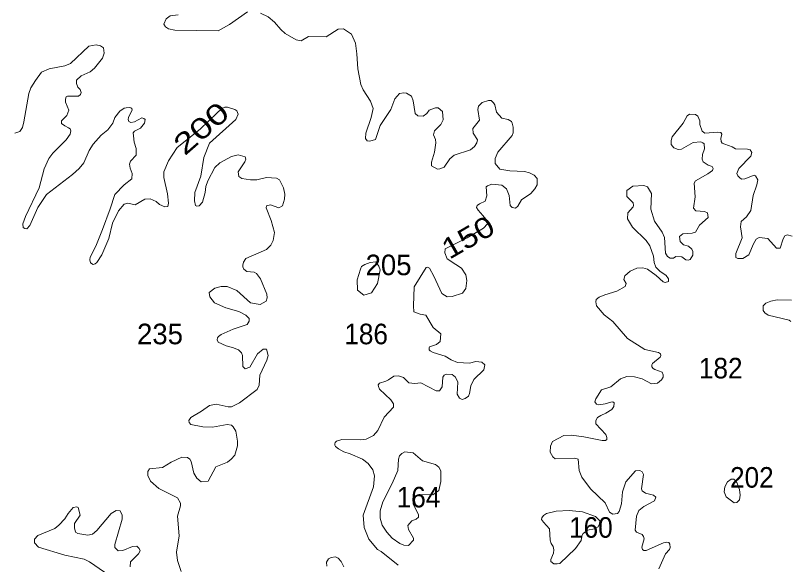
# Model space of a CAD drawing. Extents: x 499.9 to 555.3, y 9281.5 to 9336.8.
# Drawn here: x 518.06 to 524.08, y 9301.94 to 9306.21 of the extents above; entities that cross this region are included whole.
import ezdxf
from ezdxf.enums import TextEntityAlignment as Align

# ---------------------------------------------------------------- set-up
doc = ezdxf.new("R2010")
doc.units = 0
doc.header["$LTSCALE"] = 0.064
doc.layers.add('2', color=7, linetype='Continuous', lineweight=13)
doc.layers.add('21', color=7, linetype='Continuous')
doc.layers.add('61', color=7, linetype='Continuous')

msp = doc.modelspace()

# ---------------------------------------------------------------- linework, layer by layer
at = {"layer": '2'}
for points in [[(519.8635, 9306.2353), (519.7249, 9306.1362), (519.6352, 9306.0866), (519.2989, 9306.0911), (519.2495, 9306.1036), (519.2257, 9306.119), (519.2149, 9306.1382), (519.232, 9306.1817), (519.2627, 9306.205), (519.3254, 9306.2122)], [(521.8102, 9305.1427), (521.9217, 9305.2736), (521.9277, 9305.2941), (521.9301, 9305.3389), (521.9214, 9305.3678), (521.9153, 9305.3808), (521.8895, 9305.3972), (521.8421, 9305.4086), (521.8005, 9305.4538), (521.7872, 9305.5114), (521.7769, 9305.527), (521.7583, 9305.5444), (521.7369, 9305.5452), (521.6893, 9305.5308), (521.6596, 9305.5013), (521.6548, 9305.4764), (521.668, 9305.3928), (521.6143, 9305.3274), (521.6186, 9305.292), (521.6506, 9305.2397), (521.6462, 9305.2151), (521.6295, 9305.1871), (521.5983, 9305.1613), (521.4704, 9305.1199), (521.4373, 9305.0927), (521.3934, 9305.0272), (521.3579, 9305.0128), (521.3421, 9305.0125), (521.2945, 9305.0378), (521.2947, 9305.0655), (521.3182, 9305.1444), (521.3277, 9305.2161), (521.3245, 9305.2413), (521.3091, 9305.2788), (521.3173, 9305.3086), (521.3659, 9305.3592), (521.3843, 9305.3942), (521.3803, 9305.4602), (521.3456, 9305.4891), (521.3262, 9305.4895), (521.2759, 9305.4707), (521.2572, 9305.4447), (521.2306, 9305.4232), (521.1879, 9305.4266), (521.1661, 9305.4433), (521.1518, 9305.5422), (521.1386, 9305.5796), (521.1002, 9305.603), (521.0794, 9305.6055), (521.0451, 9305.5987), (521.0085, 9305.5587), (520.9789, 9305.4747), (520.8954, 9305.3519), (520.8586, 9305.2422), (520.8145, 9305.2289), (520.7954, 9305.2319), (520.7807, 9305.2495), (520.7837, 9305.2907), (520.8263, 9305.4141), (520.8404, 9305.483), (520.8201, 9305.539), (520.7633, 9305.6275), (520.7441, 9305.6688), (520.7226, 9305.7904), (520.715, 9305.9082), (520.7024, 9305.9903), (520.6712, 9306.0613), (520.61, 9306.1021), (520.5694, 9306.0992), (520.4763, 9306.0406), (520.3395, 9306.0438), (520.2822, 9306.0089), (520.2426, 9306.0162), (520.1572, 9306.0655), (520.1234, 9306.0967), (520.0735, 9306.1548), (520.0247, 9306.197), (519.9664, 9306.2243)], [(518.1736, 9304.5733), (518.1492, 9304.5479), (518.133, 9304.5487), (518.1218, 9304.5585), (518.1189, 9304.5855), (518.1387, 9304.6427), (518.2446, 9304.865), (518.2829, 9305.0131), (518.3205, 9305.0949), (518.3522, 9305.1369), (518.4546, 9305.2404), (518.4865, 9305.2828), (518.4918, 9305.3097), (518.4847, 9305.3243), (518.4728, 9305.3338), (518.4449, 9305.3472), (518.4197, 9305.3676), (518.4191, 9305.3867), (518.46, 9305.4283), (518.4752, 9305.4714), (518.4503, 9305.5333), (518.4498, 9305.5544), (518.4551, 9305.5732), (518.4662, 9305.5788), (518.5508, 9305.5787), (518.5673, 9305.5928), (518.5716, 9305.6067), (518.5632, 9305.6318), (518.5467, 9305.6501), (518.5345, 9305.6787), (518.535, 9305.7028), (518.5707, 9305.7373), (518.6421, 9305.7695), (518.6751, 9305.7975), (518.7361, 9305.8742), (518.7509, 9305.9137), (518.7443, 9305.9541), (518.7207, 9305.9717), (518.689, 9305.9794), (518.6314, 9305.9691), (518.4877, 9305.8332), (518.4438, 9305.814), (518.3222, 9305.7922), (518.2637, 9305.7644), (518.2152, 9305.7004), (518.1807, 9305.6427), (518.1653, 9305.5988), (518.127, 9305.3791), (518.1146, 9305.3361), (518.0944, 9305.303), (518.0571, 9305.2908)], [(519.7909, 9304.9904), (519.8442, 9305.068), (519.8521, 9305.0901), (519.8453, 9305.1062), (519.7912, 9305.1217), (519.7404, 9305.1089), (519.6488, 9305.0601), (519.6103, 9305.0231), (519.5558, 9304.9215), (519.5405, 9304.8761), (519.5355, 9304.8285), (519.5151, 9304.7552), (519.4889, 9304.7265), (519.47, 9304.7231), (519.4609, 9304.7282), (519.4533, 9304.7638), (519.4549, 9304.8298), (519.5021, 9304.9558), (519.5247, 9305.1021), (519.5698, 9305.2147), (519.7722, 9305.3969), (519.7914, 9305.4396), (519.7822, 9305.464), (519.7656, 9305.4755), (519.7093, 9305.4927), (519.6886, 9305.4926), (519.6616, 9305.4815), (519.6248, 9305.4468), (519.4954, 9305.3214), (519.3173, 9305.1802), (519.2512, 9305.075), (519.2129, 9304.9915), (519.2148, 9304.9469), (519.2435, 9304.8205), (519.2491, 9304.7465), (519.2443, 9304.7204), (519.2215, 9304.7192), (519.1795, 9304.7377), (519.1552, 9304.759), (519.1068, 9304.7797), (519.0656, 9304.7777), (518.9899, 9304.7339), (518.9346, 9304.7462), (518.9067, 9304.7378), (518.862, 9304.6882), (518.815, 9304.592), (518.7855, 9304.4713), (518.7311, 9304.3457), (518.6943, 9304.2842), (518.6801, 9304.2749), (518.6649, 9304.2708), (518.6449, 9304.2822), (518.6394, 9304.3066), (518.6407, 9304.3279), (518.6858, 9304.4131), (518.7384, 9304.5433), (518.796, 9304.7036), (518.8339, 9304.8144), (518.9065, 9304.8894), (518.9643, 9304.9367), (518.9687, 9304.9763), (518.952, 9305.0178), (518.9472, 9305.0511), (518.9555, 9305.0732), (518.9977, 9305.1208), (518.9976, 9305.1729), (518.9835, 9305.2207), (518.9779, 9305.2716), (518.9763, 9305.2941), (518.987, 9305.3078), (519.0317, 9305.3296), (519.064, 9305.3682), (519.0675, 9305.3965), (519.0576, 9305.4059), (519.0434, 9305.4096), (518.9857, 9305.3789), (518.9563, 9305.3745), (518.9425, 9305.3825), (518.9367, 9305.3983), (518.939, 9305.412), (518.955, 9305.4466), (518.9684, 9305.4714), (518.9649, 9305.4827), (518.958, 9305.4873), (518.9458, 9305.4896), (518.9199, 9305.4894), (518.9055, 9305.4861), (518.8716, 9305.462), (518.8318, 9305.4134), (518.8181, 9305.3694), (518.7794, 9305.3179), (518.7275, 9305.2767), (518.6636, 9305.2063), (518.6334, 9305.157), (518.5918, 9305.0616)], [(523.4195, 9305.2902), (523.3971, 9305.3068), (523.3785, 9305.3589), (523.3807, 9305.3863), (523.3642, 9305.4224), (523.3472, 9305.4371), (523.3, 9305.4384), (523.2804, 9305.4256), (523.2499, 9305.3697), (523.1659, 9305.2627), (523.1568, 9305.2341), (523.1569, 9305.2019), (523.1766, 9305.1769), (523.2113, 9305.1635), (523.2369, 9305.1659), (523.3292, 9305.2175), (523.3874, 9305.2238), (523.4033, 9305.2173), (523.414, 9305.2071), (523.4173, 9305.1698), (523.4, 9305.1261), (523.3976, 9305.0893), (523.4057, 9305.0676), (523.4445, 9305.0423), (523.4748, 9305.0325), (523.4842, 9305.0163), (523.4779, 9305.0004), (523.443, 9304.9741), (523.3466, 9304.9205), (523.3359, 9304.9017), (523.3442, 9304.7966), (523.3312, 9304.707), (523.3493, 9304.6877), (523.4159, 9304.6825), (523.4384, 9304.6707), (523.4458, 9304.6343), (523.3768, 9304.575), (523.3461, 9304.5211), (523.32, 9304.5141), (523.2473, 9304.5089), (523.2207, 9304.488), (523.2258, 9304.4481), (523.2538, 9304.422), (523.2905, 9304.4116), (523.3186, 9304.3883), (523.3265, 9304.3722), (523.326, 9304.3425), (523.3044, 9304.309), (523.2892, 9304.3031), (523.2712, 9304.3058), (523.24, 9304.3293), (523.1924, 9304.3308), (523.1755, 9304.3186), (523.1503, 9304.3202), (523.1284, 9304.3333), (523.113, 9304.3579), (523.1054, 9304.479), (523.086, 9304.5211), (523.0281, 9304.6057), (522.9987, 9304.7013), (523.0035, 9304.8228), (522.9735, 9304.8734), (522.9441, 9304.8832), (522.8584, 9304.8796), (522.8135, 9304.8454), (522.8129, 9304.7982), (522.8616, 9304.7504), (522.8651, 9304.7293), (522.8625, 9304.7182), (522.8198, 9304.6706), (522.8174, 9304.6257), (522.8574, 9304.5603), (522.9633, 9304.4573), (522.9913, 9304.4146), (523.0194, 9304.3334), (523.0258, 9304.2847), (523.037, 9304.2492), (523.0699, 9304.2183), (523.1174, 9304.1843), (523.1368, 9304.1588), (523.1369, 9304.1387), (523.1107, 9304.1293), (523.0957, 9304.1349), (523.0403, 9304.1854), (522.973, 9304.233), (522.9378, 9304.2429), (522.8913, 9304.2411), (522.8383, 9304.2179), (522.7956, 9304.1828), (522.7895, 9304.1522), (522.8076, 9304.1209), (522.7993, 9304.0984), (522.7357, 9304.0618), (522.6417, 9304.0336), (522.5975, 9304.0168)], [(523.5463, 9305.227), (523.5436, 9305.2509), (523.5509, 9305.2829), (523.5423, 9305.2956), (523.5208, 9305.2984), (523.4195, 9305.2902)], [(524.0977, 9304.4911), (524.0574, 9304.4994), (524.04, 9304.493), (524.0269, 9304.4702), (524.0033, 9304.3971), (523.9763, 9304.3963), (523.9091, 9304.4723), (523.8401, 9304.4805), (523.8188, 9304.4677), (523.7965, 9304.4311), (523.7605, 9304.345), (523.7128, 9304.3169), (523.6742, 9304.317), (523.6598, 9304.3234), (523.6598, 9304.3557), (523.71, 9304.4783), (523.6963, 9304.5618), (523.7022, 9304.6045), (523.7422, 9304.6414), (523.7769, 9304.6902), (523.7932, 9304.8069), (523.823, 9304.8889), (523.8309, 9304.9293), (523.8137, 9304.9593), (523.8011, 9304.9642), (523.7298, 9304.9353), (523.7042, 9304.9332), (523.6893, 9304.947), (523.6744, 9304.9607), (523.6682, 9304.9766), (523.683, 9305.0152), (523.7766, 9305.112), (523.7834, 9305.141), (523.7712, 9305.1612), (523.7495, 9305.1677), (523.656, 9305.1696), (523.6314, 9305.1852), (523.5753, 9305.2057), (523.5532, 9305.2147), (523.5463, 9305.227)], [(522.0178, 9304.9929), (521.9032, 9304.9978), (521.8245, 9305.0118), (521.7899, 9305.0547), (521.788, 9305.0934), (521.8102, 9305.1427)], [(518.5918, 9305.0616), (518.5553, 9305.017), (518.5038, 9304.9704), (518.3013, 9304.8137), (518.2356, 9304.7121), (518.1736, 9304.5733)], [(520.0115, 9304.9453), (519.936, 9304.928), (519.8875, 9304.9279), (519.8213, 9304.9375), (519.7957, 9304.9552), (519.7909, 9304.9904)], [(520.8804, 9303.3331), (520.8895, 9303.3476), (520.9397, 9303.3635), (520.9595, 9303.3719), (521.0014, 9303.4015), (521.0366, 9303.403), (521.0771, 9303.3905), (521.117, 9303.3491), (521.1639, 9303.3443), (521.2123, 9303.3485), (521.3296, 9303.2861), (521.3559, 9303.2869), (521.3769, 9303.3173), (521.3836, 9303.3943), (521.3933, 9303.4091), (521.4099, 9303.4157), (521.455, 9303.4139), (521.482, 9303.3933), (521.4984, 9303.3554), (521.495, 9303.2609), (521.5109, 9303.2315), (521.5315, 9303.2191), (521.5553, 9303.2266), (521.5811, 9303.2462), (521.5905, 9303.267), (521.5989, 9303.3274), (521.6245, 9303.3743), (521.7015, 9303.4494), (521.7077, 9303.4904), (521.6858, 9303.5094), (521.639, 9303.5144), (521.5897, 9303.5035), (521.4957, 9303.5081), (521.4473, 9303.5274), (521.3994, 9303.5574), (521.3065, 9303.5866), (521.285, 9303.5988), (521.2763, 9303.6065), (521.2748, 9303.6167), (521.2756, 9303.623), (521.2795, 9303.6292), (521.3342, 9303.6484), (521.3605, 9303.6701), (521.3673, 9303.7316), (521.3083, 9303.7795), (521.2514, 9303.8769), (521.2052, 9303.8842), (521.1582, 9303.9023), (521.1547, 9303.9482), (521.1607, 9304.0971), (521.2536, 9304.2459), (521.2644, 9304.2499), (521.2776, 9304.2407), (521.3134, 9304.1798), (521.3739, 9304.0435), (521.4148, 9304.0192), (521.4544, 9304.0209), (521.5359, 9304.048), (521.5619, 9304.0841), (521.568, 9304.1448), (521.5616, 9304.1893), (521.5286, 9304.2411), (521.4844, 9304.2688), (521.4157, 9304.3147), (521.398, 9304.3605), (521.4009, 9304.3927), (521.5706, 9304.4774), (521.6991, 9304.5531), (521.7296, 9304.5864), (521.7296, 9304.6061), (521.6935, 9304.6508), (521.6561, 9304.6924), (521.6448, 9304.7142), (521.6497, 9304.729), (521.6663, 9304.7404), (521.7116, 9304.7622), (521.7239, 9304.8048), (521.7204, 9304.873), (521.7305, 9304.8823), (521.7622, 9304.8945), (521.8416, 9304.886), (521.8773, 9304.8595), (521.8986, 9304.8065), (521.9059, 9304.7291), (521.9222, 9304.7144), (521.9464, 9304.707), (521.9647, 9304.7223), (521.9938, 9304.7721), (522.0656, 9304.8225), (522.0981, 9304.859), (522.1155, 9304.8904), (522.1156, 9304.9377), (522.0927, 9304.9648), (522.0552, 9304.9834), (522.0178, 9304.9929)], [(519.3526, 9302.7706), (519.3974, 9302.7698), (519.4162, 9302.7552), (519.4259, 9302.7378), (519.4481, 9302.6463), (519.4696, 9302.6069), (519.5031, 9302.5803), (519.5595, 9302.5837), (519.6172, 9302.6962), (519.7076, 9302.7333), (519.7376, 9302.7553), (519.7663, 9302.7874), (519.7856, 9302.8588), (519.7856, 9302.897), (519.7724, 9302.9741), (519.7536, 9303.0083), (519.7386, 9303.0211), (519.706, 9303.0242), (519.5914, 9303.0053), (519.5158, 9303.0068), (519.4234, 9303.0259), (519.4111, 9303.0414), (519.4089, 9303.0569), (519.4227, 9303.081), (519.5064, 9303.1289), (519.5692, 9303.1738), (519.6209, 9303.1835), (519.7139, 9303.1632), (519.74, 9303.1632), (519.8018, 9303.1947), (519.9382, 9303.2983), (519.9536, 9303.3316), (519.9593, 9303.4094), (520.015, 9303.5249), (520.0242, 9303.5631), (520.0126, 9303.612), (519.9852, 9303.6119), (519.9416, 9303.576), (519.8823, 9303.4701), (519.8466, 9303.4596), (519.8273, 9303.4765), (519.8246, 9303.5615), (519.8168, 9303.5818), (519.794, 9303.6062), (519.7482, 9303.6256), (519.699, 9303.6374), (519.6367, 9303.6656), (519.629, 9303.6838), (519.6299, 9303.6985), (519.639, 9303.7107), (519.6599, 9303.7261), (519.7524, 9303.7667), (519.8607, 9303.8037), (519.8774, 9303.8291), (519.8779, 9303.8488), (519.8523, 9303.8757), (519.797, 9303.9035), (519.6958, 9303.9334), (519.6081, 9303.9726), (519.5701, 9304.0193), (519.5662, 9304.0508), (519.6113, 9304.0845), (519.6583, 9304.0985), (519.7068, 9304.0983), (519.7823, 9304.0683), (519.8867, 9303.9728), (519.9623, 9303.9586), (520.0081, 9303.9843), (520.0178, 9304.011), (520.0146, 9304.0397), (519.9664, 9304.1581), (519.9338, 9304.2001), (519.9165, 9304.2095), (519.8584, 9304.2141), (519.8355, 9304.234), (519.8277, 9304.2524), (519.8272, 9304.2636), (519.8327, 9304.2876), (519.8501, 9304.3153), (520.0109, 9304.3865), (520.0449, 9304.4202), (520.0645, 9304.4562), (520.0749, 9304.518), (520.0484, 9304.612), (520.0091, 9304.7096), (520.011, 9304.7271), (520.0441, 9304.7348), (520.1065, 9304.7102), (520.1352, 9304.7255), (520.1523, 9304.7785), (520.1547, 9304.8164), (520.1449, 9304.8649), (520.1136, 9304.9271), (520.09, 9304.9423), (520.0115, 9304.9453)], [(522.5975, 9304.0168), (522.5753, 9303.997), (522.572, 9303.9801), (522.5779, 9303.9485), (522.6365, 9303.8789), (522.7045, 9303.8264)], [(524.0866, 9303.8278), (524.0744, 9303.8369), (523.9099, 9303.8753), (523.8839, 9303.8929), (523.8731, 9303.9126), (523.8719, 9303.9477), (523.8936, 9303.9693), (523.9309, 9303.9841), (523.9818, 9303.9944), (524.0925, 9303.9932)], [(522.7045, 9303.8264), (522.8167, 9303.6956), (522.9511, 9303.6094), (523.0574, 9303.5844), (523.0732, 9303.5761), (523.077, 9303.5619), (523.0725, 9303.5484), (523.0131, 9303.4986), (523.0073, 9303.4898), (523.0062, 9303.475), (523.0163, 9303.4615), (523.0298, 9303.452), (523.0883, 9303.4324), (523.0957, 9303.4126), (523.0937, 9303.3939), (523.0819, 9303.3733), (523.0498, 9303.3477), (523.0035, 9303.3427), (522.9313, 9303.3794), (522.8708, 9303.3949), (522.8111, 9303.3982), (522.7625, 9303.381), (522.6869, 9303.3189), (522.6156, 9303.2946), (522.571, 9303.2249), (522.5649, 9303.2017), (522.5767, 9303.1843), (522.594, 9303.1781), (522.6432, 9303.1851), (522.6886, 9303.1991), (522.7029, 9303.2016), (522.7137, 9303.1929), (522.7106, 9303.1645), (522.6967, 9303.1434), (522.6504, 9303.1135), (522.6091, 9303.0942), (522.5853, 9303.0803), (522.5709, 9303.0577), (522.5716, 9303.0319), (522.6499, 9302.9469), (522.657, 9302.9251), (522.6561, 9302.9079), (522.6464, 9302.9019), (522.6194, 9302.9018), (522.4788, 9302.93), (522.383, 9302.9414), (522.3219, 9302.9397), (522.2336, 9302.892), (522.2192, 9302.858), (522.2178, 9302.8111), (522.2368, 9302.773), (522.2559, 9302.7573), (522.4085, 9302.7648), (522.433, 9302.7569), (522.4416, 9302.6665), (522.4637, 9302.6153), (522.5305, 9302.5253), (522.6449, 9302.4152), (522.6789, 9302.3438), (522.7039, 9302.3293), (522.7408, 9302.333), (522.7537, 9302.35), (522.7714, 9302.4076), (522.778, 9302.5031), (522.8038, 9302.5808), (522.8798, 9302.6643), (522.9136, 9302.6667), (522.9308, 9302.6575), (522.943, 9302.636), (522.926, 9302.5254), (522.9305, 9302.5093), (522.9585, 9302.491), (523.0196, 9302.475), (523.0366, 9302.4592), (523.0272, 9302.4325), (522.9458, 9302.3888), (522.9053, 9302.3572), (522.8872, 9302.3127), (522.8771, 9302.2043), (522.8864, 9302.1883), (522.9317, 9302.1698), (522.942, 9302.1555), (522.9476, 9302.1372), (522.9292, 9302.072), (522.9337, 9302.0542), (522.9444, 9302.046), (522.9632, 9302.0459), (523.0969, 9302.1057), (523.123, 9302.1104), (523.1397, 9302.1069), (523.1471, 9302.0949), (523.1498, 9302.0695), (523.1443, 9302.0533), (523.1124, 9302.0205), (523.0611, 9301.9031)], [(520.9983, 9303.1608), (520.9996, 9303.1866), (520.9792, 9303.2185), (520.8909, 9303.3009), (520.8812, 9303.3202), (520.8804, 9303.3331)], [(521.0364, 9301.9325), (520.902, 9302.0389), (520.8752, 9302.0543), (520.8066, 9302.1347), (520.7703, 9302.2252), (520.7643, 9302.3197), (520.8424, 9302.5397), (520.8501, 9302.6264), (520.839, 9302.6741), (520.8025, 9302.7218), (520.7571, 9302.7548), (520.6628, 9302.7976), (520.6133, 9302.8127), (520.5711, 9302.8363), (520.5493, 9302.8533), (520.543, 9302.866), (520.543, 9302.8755), (520.5455, 9302.8862), (520.5562, 9302.8947), (520.5966, 9302.908), (520.7405, 9302.905), (520.7865, 9302.9111), (520.8437, 9302.9388), (520.8767, 9302.9784), (520.9253, 9303.0815), (520.9983, 9303.1608)], [(519.0888, 9302.63), (519.0889, 9302.6595), (519.1027, 9302.6801), (519.2038, 9302.6906), (519.2715, 9302.7323), (519.3526, 9302.7706)], [(519.3494, 9301.8816), (519.3191, 9301.9683), (519.3113, 9302.0318), (519.3336, 9302.1585), (519.321, 9302.312), (519.3427, 9302.3923), (519.3429, 9302.4132), (519.3193, 9302.4554), (519.1761, 9302.5278), (519.1105, 9302.5838), (519.0888, 9302.63)], [(518.753, 9301.8761), (518.6365, 9301.9578), (518.5951, 9301.977), (518.444, 9302.0101), (518.2408, 9302.0709), (518.2074, 9302.1056), (518.2076, 9302.1345), (518.2345, 9302.1635), (518.3661, 9302.2176), (518.3987, 9302.2424), (518.4455, 9302.2923), (518.4699, 9302.3342), (518.5085, 9302.3812), (518.5377, 9302.3843), (518.5487, 9302.3794), (518.5628, 9302.3191), (518.5189, 9302.2548), (518.519, 9302.2215), (518.5285, 9302.189), (518.5459, 9302.1769), (518.623, 9302.1649), (518.6607, 9302.1738), (518.6922, 9302.1999), (518.8053, 9302.3334), (518.8435, 9302.357), (518.8735, 9302.3528), (518.8909, 9302.3208), (518.891, 9302.2899), (518.8325, 9302.0925), (518.8324, 9302.0686), (518.8579, 9302.044), (518.895, 9302.0444), (518.9693, 9302.0759), (519.0048, 9302.0786), (519.0234, 9302.0622), (519.0296, 9302.0431), (519.0166, 9302.0207), (518.9551, 9301.9563), (518.9517, 9301.9194)], [(520.4797, 9301.9225), (520.4771, 9301.955), (520.4936, 9301.9815), (520.5146, 9301.9913), (520.5487, 9301.996), (520.5691, 9301.986), (520.5917, 9301.9601), (520.6119, 9301.9195)]]:
    msp.add_lwpolyline(points, dxfattribs=at)
for points in [[(520.7511, 9304.2554), (520.7756, 9304.269), (520.817, 9304.2865), (520.8616, 9304.2913), (520.8727, 9304.2738), (520.8854, 9304.2563), (520.895, 9304.2276), (520.8754, 9304.1209), (520.8273, 9304.0503), (520.7672, 9304.0322), (520.719, 9304.0713), (520.7175, 9304.151), (520.7416, 9304.2337)], [(520.8955, 9302.2968), (520.8956, 9302.3545), (520.9149, 9302.4244), (520.9887, 9302.5665), (521.0314, 9302.667), (521.0382, 9302.7569), (521.0465, 9302.7821), (521.0646, 9302.8003), (521.0877, 9302.8123), (521.1505, 9302.8063), (521.2238, 9302.7433), (521.3261, 9302.7138), (521.3522, 9302.6931), (521.3675, 9302.6661), (521.3676, 9302.5819), (521.351, 9302.513), (521.3045, 9302.4774), (521.2109, 9302.4814), (521.1673, 9302.4702), (521.1483, 9302.4496), (521.1511, 9302.4059), (521.1921, 9302.3248), (521.1925, 9302.3057), (521.1739, 9302.2895), (521.1418, 9302.2761), (521.1101, 9302.2412), (521.1162, 9302.2078), (521.1544, 9302.1413), (521.1532, 9302.1271), (521.1149, 9302.0845), (521.078, 9302.0871), (521.0494, 9302.1), (520.9889, 9302.1426), (520.9475, 9302.1888), (520.912, 9302.2428)], [(523.5845, 9302.4632), (523.5699, 9302.5013), (523.5741, 9302.5406), (523.5937, 9302.5805), (523.6231, 9302.6014), (523.6441, 9302.6004), (523.6673, 9302.5734), (523.6881, 9302.5187), (523.6928, 9302.4766), (523.6881, 9302.4384), (523.6679, 9302.4179), (523.6479, 9302.4161)], [(522.4137, 9302.0605), (522.4587, 9302.1234), (522.4634, 9302.1586), (522.4729, 9302.1765), (522.5064, 9302.2031), (522.5603, 9302.2131), (522.5896, 9302.2289), (522.6011, 9302.2519), (522.602, 9302.2762), (522.5681, 9302.3091), (522.4666, 9302.3461), (522.3647, 9302.3573), (522.2622, 9302.3511), (522.1891, 9302.3334), (522.1658, 9302.3169), (522.153, 9302.2986), (522.1503, 9302.2872), (522.1655, 9302.2669), (522.2109, 9302.2141), (522.2162, 9302.1268), (522.2238, 9302.1012), (522.2396, 9302.0757), (522.2461, 9302.0517), (522.2412, 9302.0249), (522.2215, 9301.9758), (522.2212, 9301.9598), (522.2462, 9301.9409), (522.2709, 9301.9407), (522.2916, 9301.9456)]]:
    msp.add_lwpolyline(points, close=True, dxfattribs=at)

# ---------------------------------------------------------------- texts
at = {"layer": '21'}
for s, p in [('205', (520.7819, 9304.1865)), ('235', (519.0056, 9303.6495))]:
    msp.add_text(s, height=0.16, dxfattribs=at).set_placement(p)
at = {"layer": '21', "width": 0.95}
for s, p in [('186', (520.6167, 9303.6495)), ('182', (523.3726, 9303.3839)), ('202', (523.6145, 9302.5342)), ('164', (521.0238, 9302.3807)), ('160', (522.3634, 9302.1447))]:
    msp.add_text(s, height=0.16, dxfattribs=at).set_placement(p)
at = {"layer": '61'}
for s, rotation, width, p in [('200', 41.276, 1.35, (519.5572, 9305.2693)), ('150', 30.042, 1.2, (521.6183, 9304.4126))]:
    msp.add_text(s, height=0.16, rotation=rotation, dxfattribs=dict(at, width=width)).set_placement(p, align=Align.CENTER)

doc.saveas('drawing.dxf')
